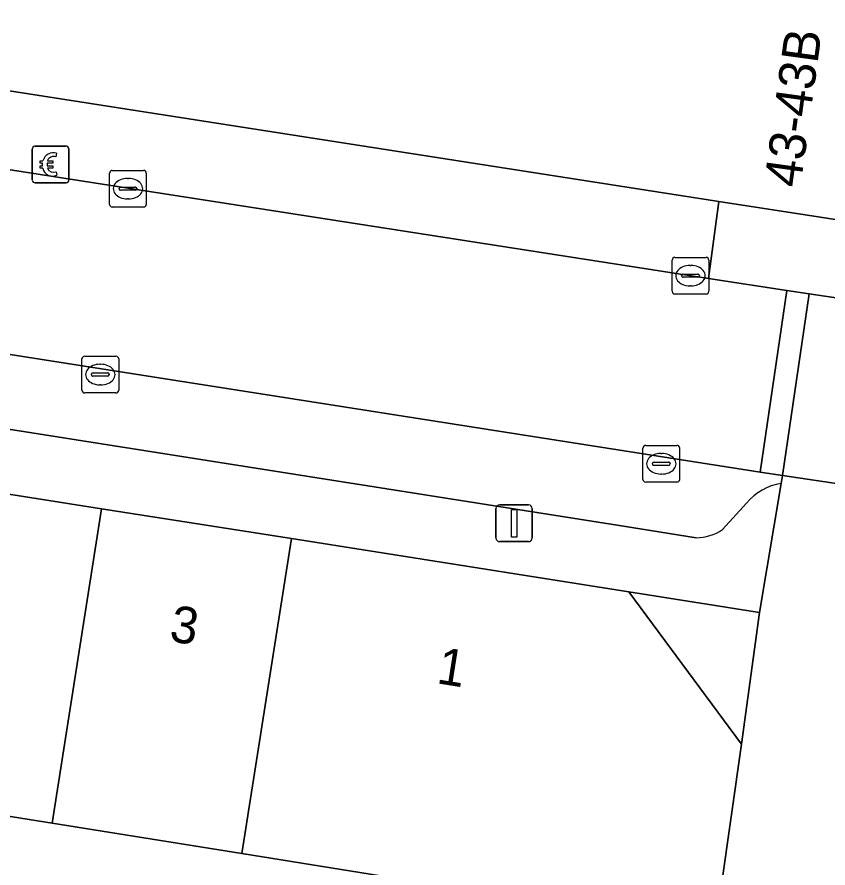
# Model space of a CAD drawing. Extents: x 160377 to 161131, y 383938 to 384853.
# Drawn here: x 161086.9 to 161109, y 384129.32 to 384152.52 of the extents above; entities that cross this region are included whole.
import ezdxf

# ---------------------------------------------------------------- set-up
doc = ezdxf.new("R2010")
doc.units = 0
for name, color, linetype in [('IMGEO_Betaalautomaat', 7, 'Continuous'), ('IMGEO_Erf', 7, 'Continuous'), ('IMGEO_Kolk', 7, 'Continuous'), ('IMGEO_Lichtmast', 7, 'Continuous'), ('IMGEO_Pand', 7, 'Continuous'), ('IMGEO_Pand_nummerreeks', 7, 'Continuous'), ('IMGEO_Parkeervlak_open', 7, 'Continuous'), ('IMGEO_Rijbaan_lokaal_open', 7, 'Continuous'), ('IMGEO_Voetpad_open', 7, 'Continuous')]:
    doc.layers.add(name, color=color, linetype=linetype)

msp = doc.modelspace()

# ---------------------------------------------------------------- linework, layer by layer
at = {"layer": 'IMGEO_Betaalautomaat'}
for p, q in [((161087.387, 384149), (161088.228, 384149)), ((161088.228, 384149), (161087.387, 384149)), ((161087.312, 384148.076), (161087.312, 384148.917)), ((161087.312, 384148.917), (161087.312, 384148.076)), ((161087.974, 384148.805), (161087.957, 384148.705)), ((161088.311, 384148.926), (161088.311, 384148.085)), ((161088.311, 384148.085), (161088.311, 384148.926)), ((161087.595, 384148.464), (161087.595, 384148.532)), ((161087.716, 384148.532), (161087.716, 384148.464)), ((161087.961, 384148.299), (161087.983, 384148.212)), ((161088.237, 384148.001), (161087.396, 384148.001)), ((161087.396, 384148.001), (161088.237, 384148.001))]:
    msp.add_line(p, q, dxfattribs=at)
for points in [[(161087.595, 384148.532), (161087.526, 384148.532), (161087.526, 384148.601), (161087.605, 384148.601)], [(161087.727, 384148.601), (161087.874, 384148.601), (161087.874, 384148.532), (161087.716, 384148.532)], [(161087.6, 384148.395), (161087.526, 384148.395), (161087.526, 384148.464), (161087.595, 384148.464)], [(161087.716, 384148.464), (161087.874, 384148.464), (161087.874, 384148.395), (161087.73, 384148.395)]]:
    msp.add_lwpolyline(points, dxfattribs=at)
for centre, radius, start, end in [((161087.39, 384148.923), 0.0779, 92.4484, 184.2845), ((161087.39, 384148.923), 0.0779, 92.4484, 184.2845), ((161088.234, 384148.923), 0.0779, 2.4484, 94.2845), ((161088.234, 384148.923), 0.0779, 2.4484, 94.2845), ((161087.888, 384148.525), 0.293, 73.014, 165.0139), ((161087.894, 384148.538), 0.179, 69.3236, 159.5683), ((161087.861, 384148.45), 0.267, 191.8096, 297.0389), ((161087.894, 384148.465), 0.179, 202.7625, 291.8693), ((161087.39, 384148.079), 0.0779, 182.4484, 274.2845), ((161087.39, 384148.079), 0.0779, 182.4484, 274.2845), ((161088.234, 384148.079), 0.0779, 272.4484, 4.2845), ((161088.234, 384148.079), 0.0779, 272.4484, 4.2845)]:
    msp.add_arc(centre, radius, start, end, dxfattribs=at)
at = {"layer": 'IMGEO_Erf'}
msp.add_lwpolyline([(161097.878, 384128.93), (161093.027, 384129.708), (161087.853, 384130.538), (161082.675, 384131.368), (161077.616, 384132.179), (161072.431, 384133.011), (161073.008, 384136.645), (161073.786, 384141.544), (161066.393, 384142.689), (161065.235, 384144.684), (161061.717, 384150.743), (161068.045, 384153.828), (161069.879, 384153.442), (161079.394, 384151.951), (161079.339, 384151.585), (161085.922, 384150.627), (161087.141, 384158.441), (161088.027, 384164.834), (161088.56, 384164.751), (161088.919, 384167.367), (161090.882, 384167.098), (161091.388, 384170.782)], dxfattribs=at)
msp.add_lwpolyline([(161107.133, 384136.286), (161103.573, 384136.847), (161106.647, 384132.693)], close=True, dxfattribs=at)
at = {"layer": 'IMGEO_Kolk'}
for p, q in [((161089.496, 384148.338), (161090.348, 384148.338)), ((161089.421, 384147.412), (161089.421, 384148.264)), ((161089.909, 384148.118), (161089.934, 384148.118)), ((161090.422, 384148.264), (161090.422, 384147.412)), ((161089.68, 384147.832), (161089.68, 384147.844)), ((161089.723, 384147.881), (161090.121, 384147.881)), ((161090.164, 384147.844), (161090.164, 384147.832)), ((161090.118, 384147.795), (161089.72, 384147.795)), ((161089.932, 384147.558), (161089.907, 384147.558)), ((161090.348, 384147.338), (161089.496, 384147.338)), ((161104.827, 384145.967), (161105.679, 384145.967)), ((161104.752, 384145.041), (161104.752, 384145.893)), ((161105.24, 384145.747), (161105.265, 384145.747)), ((161105.753, 384145.893), (161105.753, 384145.041)), ((161105.054, 384145.51), (161105.452, 384145.51)), ((161105.011, 384145.461), (161105.011, 384145.473)), ((161105.449, 384145.424), (161105.051, 384145.424)), ((161105.495, 384145.473), (161105.495, 384145.461)), ((161105.263, 384145.187), (161105.238, 384145.187)), ((161105.679, 384144.967), (161104.827, 384144.967)), ((161088.668, 384142.345), (161088.668, 384143.197)), ((161088.743, 384143.271), (161089.595, 384143.271)), ((161089.669, 384143.197), (161089.669, 384142.345)), ((161089.156, 384143.051), (161089.181, 384143.051)), ((161088.927, 384142.765), (161088.927, 384142.777)), ((161089.365, 384142.728), (161088.967, 384142.728)), ((161088.97, 384142.814), (161089.368, 384142.814)), ((161089.411, 384142.777), (161089.411, 384142.765)), ((161089.179, 384142.491), (161089.154, 384142.491)), ((161089.595, 384142.271), (161088.743, 384142.271)), ((161103.957, 384139.912), (161103.957, 384140.764)), ((161104.032, 384140.838), (161104.884, 384140.838)), ((161104.445, 384140.618), (161104.47, 384140.618)), ((161104.958, 384140.764), (161104.958, 384139.912)), ((161104.259, 384140.381), (161104.657, 384140.381)), ((161104.216, 384140.332), (161104.216, 384140.344)), ((161104.654, 384140.295), (161104.256, 384140.295)), ((161104.7, 384140.344), (161104.7, 384140.332)), ((161104.468, 384140.058), (161104.443, 384140.058)), ((161104.884, 384139.838), (161104.032, 384139.838))]:
    msp.add_line(p, q, dxfattribs=at)
for points in [[(161089.496, 384148.338), (161090.348, 384148.338)], [(161089.421, 384147.412), (161089.421, 384148.264)], [(161090.422, 384148.264), (161090.422, 384147.412)], [(161090.348, 384147.338), (161089.496, 384147.338)], [(161104.827, 384145.967), (161105.679, 384145.967)], [(161104.752, 384145.041), (161104.752, 384145.893)], [(161105.753, 384145.893), (161105.753, 384145.041)], [(161105.679, 384144.967), (161104.827, 384144.967)], [(161088.668, 384142.345), (161088.668, 384143.197)], [(161088.743, 384143.271), (161089.595, 384143.271)], [(161089.669, 384143.197), (161089.669, 384142.345)], [(161089.595, 384142.271), (161088.743, 384142.271)], [(161103.957, 384139.912), (161103.957, 384140.764)], [(161104.032, 384140.838), (161104.884, 384140.838)], [(161104.958, 384140.764), (161104.958, 384139.912)], [(161104.884, 384139.838), (161104.032, 384139.838)]]:
    msp.add_lwpolyline(points, dxfattribs=at)
for centre, radius, start, end in [((161089.498, 384148.262), 0.0765, 91.552, 178.448), ((161089.498, 384148.262), 0.0765, 91.552, 178.448), ((161090.346, 384148.262), 0.0765, 1.552, 88.448), ((161090.346, 384148.262), 0.0765, 1.552, 88.448), ((161089.72, 384147.841), 0.0403, 85.8775, 175.7526), ((161089.717, 384147.831), 0.0366, 178.938, 274.7102), ((161090.121, 384147.838), 0.043, 264.8664, 352.4533), ((161090.125, 384147.843), 0.0386, 1.7309, 96.639), ((161089.498, 384147.414), 0.0765, 181.552, 268.448), ((161089.498, 384147.414), 0.0765, 181.552, 268.448), ((161090.346, 384147.414), 0.0765, 271.552, 358.448), ((161090.346, 384147.414), 0.0765, 271.552, 358.448), ((161104.829, 384145.891), 0.0765, 91.552, 178.448), ((161104.829, 384145.891), 0.0765, 91.552, 178.448), ((161105.677, 384145.891), 0.0765, 1.552, 88.448), ((161105.677, 384145.891), 0.0765, 1.552, 88.448), ((161105.051, 384145.47), 0.0403, 85.8775, 175.7526), ((161105.456, 384145.472), 0.0386, 1.7309, 96.639), ((161105.048, 384145.46), 0.0366, 178.938, 274.7102), ((161105.452, 384145.467), 0.043, 264.8664, 352.4533), ((161104.829, 384145.043), 0.0765, 181.552, 268.448), ((161104.829, 384145.043), 0.0765, 181.552, 268.448), ((161105.677, 384145.043), 0.0765, 271.552, 358.448), ((161105.677, 384145.043), 0.0765, 271.552, 358.448), ((161088.745, 384143.195), 0.0765, 91.552, 178.448), ((161088.745, 384143.195), 0.0765, 91.552, 178.448), ((161089.593, 384143.195), 0.0765, 1.552, 88.448), ((161089.593, 384143.195), 0.0765, 1.552, 88.448), ((161088.967, 384142.774), 0.0403, 85.8775, 175.7526), ((161088.964, 384142.764), 0.0366, 178.938, 274.7102), ((161089.368, 384142.771), 0.043, 264.8664, 352.4533), ((161089.372, 384142.776), 0.0386, 1.7309, 96.639), ((161088.745, 384142.347), 0.0765, 181.552, 268.448), ((161088.745, 384142.347), 0.0765, 181.552, 268.448), ((161089.593, 384142.347), 0.0765, 271.552, 358.448), ((161089.593, 384142.347), 0.0765, 271.552, 358.448), ((161104.034, 384140.762), 0.0765, 91.552, 178.448), ((161104.034, 384140.762), 0.0765, 91.552, 178.448), ((161104.882, 384140.762), 0.0765, 1.552, 88.448), ((161104.882, 384140.762), 0.0765, 1.552, 88.448), ((161104.256, 384140.341), 0.0403, 85.8775, 175.7526), ((161104.661, 384140.343), 0.0386, 1.7309, 96.639), ((161104.253, 384140.331), 0.0366, 178.938, 274.7102), ((161104.657, 384140.338), 0.043, 264.8664, 352.4533), ((161104.034, 384139.914), 0.0765, 181.552, 268.448), ((161104.034, 384139.914), 0.0765, 181.552, 268.448), ((161104.882, 384139.914), 0.0765, 271.552, 358.448), ((161104.882, 384139.914), 0.0765, 271.552, 358.448)]:
    msp.add_arc(centre, radius, start, end, dxfattribs=at)
for centre, major_axis, ratio, start_param, end_param in [((161089.908, 384147.838), (-0.387, 0.002), 0.722429, 4.712389, 7.853982), ((161089.933, 384147.838), (-0.39, 0.002), 0.717154, 1.570796, 4.712389), ((161105.239, 384145.467), (-0.387, 0.002), 0.722429, 4.712389, 7.853982), ((161105.264, 384145.467), (-0.39, 0.002), 0.717154, 1.570796, 4.712389), ((161089.155, 384142.771), (-0.387, 0.002), 0.722429, 4.712389, 7.853982), ((161089.18, 384142.771), (-0.39, 0.002), 0.717154, 1.570796, 4.712389), ((161104.444, 384140.338), (-0.387, 0.002), 0.722429, 4.712389, 7.853982), ((161104.469, 384140.338), (-0.39, 0.002), 0.717154, 1.570796, 4.712389)]:
    msp.add_ellipse(centre, major_axis=major_axis, ratio=ratio, start_param=start_param, end_param=end_param, dxfattribs=at)
at = {"layer": 'IMGEO_Lichtmast'}
for p, q in [((161099.951, 384138.314), (161099.951, 384139.114)), ((161099.951, 384139.114), (161099.951, 384138.314)), ((161100.051, 384139.214), (161100.841, 384139.214)), ((161100.841, 384139.214), (161100.051, 384139.214)), ((161100.941, 384139.114), (161100.941, 384138.314)), ((161100.941, 384138.314), (161100.941, 384139.114)), ((161100.841, 384138.214), (161100.051, 384138.214)), ((161100.051, 384138.214), (161100.841, 384138.214))]:
    msp.add_line(p, q, dxfattribs=at)
msp.add_lwpolyline([(161100.371, 384139.089), (161100.521, 384139.089), (161100.521, 384138.339), (161100.371, 384138.339), (161100.371, 384139.089)], dxfattribs=at)
for centre, start, end in [((161100.051, 384139.114), 90, 180), ((161100.051, 384139.114), 90, 180), ((161100.841, 384139.114), 0, 90), ((161100.841, 384139.114), 360, 90), ((161100.051, 384138.314), 180, 270), ((161100.051, 384138.314), 180, 270), ((161100.841, 384138.314), 270, 0), ((161100.841, 384138.314), 270, 0)]:
    msp.add_arc(centre, 0.1, start, end, dxfattribs=at)
at = {"layer": 'IMGEO_Pand'}
for points in [[(161111.736, 384154.723), (161087.141, 384158.441), (161085.922, 384150.627), (161106.03, 384147.493), (161108.853, 384147.053), (161110.643, 384146.774)], [(161087.853, 384130.538), (161089.205, 384139.113), (161084.026, 384139.929), (161082.675, 384131.368)], [(161093.027, 384129.708), (161094.38, 384138.297), (161089.205, 384139.113), (161087.853, 384130.538)], [(161105.243, 384122.847), (161106.647, 384132.693), (161103.573, 384136.847), (161094.38, 384138.297), (161093.027, 384129.708), (161097.878, 384128.93), (161097.175, 384123.996)]]:
    msp.add_lwpolyline(points, close=True, dxfattribs=at)
at = {"layer": 'IMGEO_Parkeervlak_open'}
for points in [[(161107.726, 384139.803), (161107.757, 384140.014), (161107.152, 384140.109), (161073.733, 384145.353), (161073.41, 384143.376), (161103.429, 384138.641), (161105.406, 384138.322)], [(161106.125, 384138.543), (161106.782, 384139.267)]]:
    msp.add_lwpolyline(points, dxfattribs=at)
for centre, radius, start, end in [((161107.954, 384138.302), 1.518, 98.6398, 140.5357), ((161105.396, 384139.635), 1.313, 270.4371, 303.7348)]:
    msp.add_arc(centre, radius, start, end, dxfattribs=at)
at = {"layer": 'IMGEO_Rijbaan_lokaal_open'}
msp.add_lwpolyline([(161066.22, 384144.526), (161073.41, 384143.376), (161073.733, 384145.353), (161107.152, 384140.109), (161107.878, 384145.065), (161105.74, 384145.394), (161084.314, 384148.728), (161072.301, 384150.599)], dxfattribs=at)
at = {"layer": 'IMGEO_Voetpad_open'}
for points in [[(161113.639, 384168.655), (161113.526, 384167.743), (161112.608, 384161.064), (161111.736, 384154.723), (161110.643, 384146.774), (161108.853, 384147.053), (161106.03, 384147.493), (161105.74, 384145.394), (161107.878, 384145.065), (161108.488, 384144.971), (161117.175, 384143.683), (161117.357, 384145.03), (161117.774, 384148.113), (161116.939, 384148.248), (161120.015, 384170.032)], [(161072.301, 384150.599), (161072.373, 384151.049), (161084.389, 384149.166), (161084.314, 384148.728), (161105.74, 384145.394), (161106.03, 384147.493), (161085.922, 384150.627)], [(161105.406, 384138.322), (161103.429, 384138.641), (161073.41, 384143.376), (161066.22, 384144.526), (161065.235, 384144.684), (161066.393, 384142.689), (161073.786, 384141.544), (161078.965, 384140.727), (161084.026, 384139.929), (161089.205, 384139.113), (161094.38, 384138.297), (161103.573, 384136.847), (161107.133, 384136.286), (161107.726, 384139.803)], [(161110.171, 384091.93), (161108.991, 384092.109), (161114.292, 384127.83), (161115.013, 384127.711), (161116.503, 384138.717), (161107.757, 384140.014), (161107.726, 384139.803), (161107.133, 384136.286), (161106.647, 384132.693), (161105.243, 384122.847), (161104.481, 384117.501), (161103.735, 384112.273), (161102.99, 384107.045), (161102.03, 384100.315), (161101.582, 384097.418), (161100.519, 384090), (161099.265, 384082.49), (161098.747, 384078.98), (161098.266, 384076.428)], [(161106.782, 384139.267), (161106.125, 384138.543)]]:
    msp.add_lwpolyline(points, dxfattribs=at)
for points in [[(161108.488, 384144.971), (161107.878, 384145.065), (161107.152, 384140.109), (161107.757, 384140.014)], [(161116.503, 384138.717), (161117.175, 384143.683), (161108.488, 384144.971), (161107.757, 384140.014)]]:
    msp.add_lwpolyline(points, close=True, dxfattribs=at)
for centre, radius, start, end in [((161107.954, 384138.302), 1.518, 98.6398, 140.5357), ((161105.396, 384139.635), 1.313, 270.4371, 303.7348)]:
    msp.add_arc(centre, radius, start, end, dxfattribs=at)

# ---------------------------------------------------------------- texts
at = {"layer": 'IMGEO_Pand_nummerreeks'}
for s, rotation, p in [('43-43B', 82.1736, (161108.247, 384147.844)), ('3', 351.0401, (161091.023, 384135.505)), ('1', 351.0367, (161098.307, 384134.357))]:
    msp.add_text(s, height=1, rotation=rotation, dxfattribs=at).set_placement(p)

doc.saveas('drawing.dxf')
